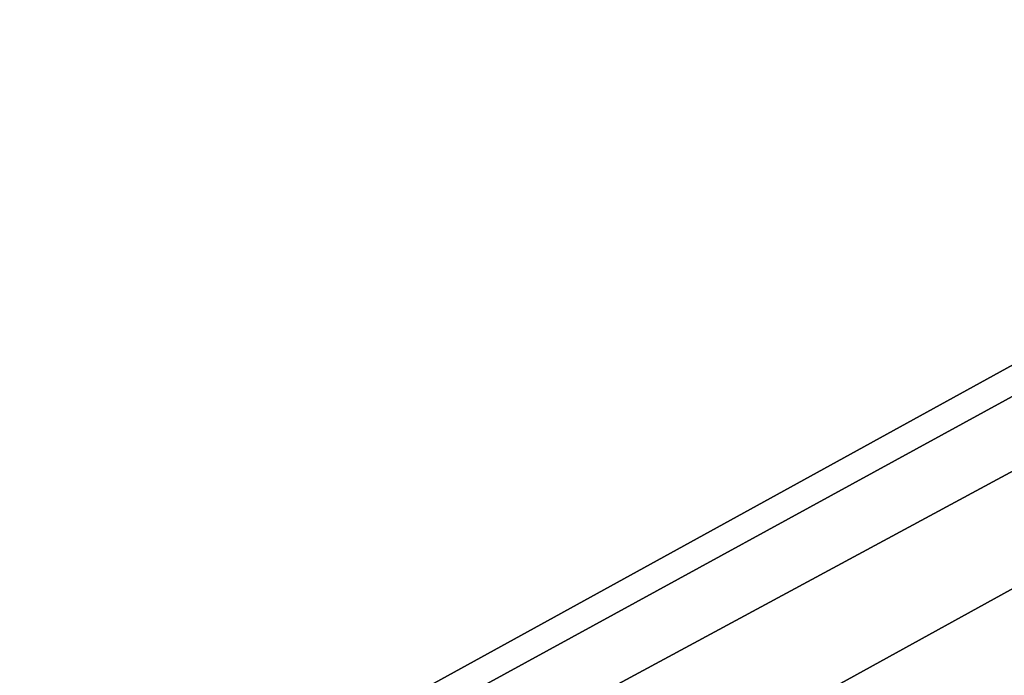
# Model space of a CAD drawing. Extents: x -200 to 200, y -831 to 754.
# Tile 614 of 656: x -105.301 to -104.848, y 675.692 to 675.993. Entities that reach past the tile are written whole.
import ezdxf

# ---------------------------------------------------------------- set-up
doc = ezdxf.new("R2010")
doc.units = 0
doc.header["$LTSCALE"] = 5.599365
for name, color, linetype in [('15', 7, 'CONTINUOUS'), ('1880', 7, 'CONTINUOUS'), ('1881', 7, 'CONTINUOUS'), ('1882', 7, 'CONTINUOUS'), ('1900', 7, 'CONTINUOUS'), ('2755', 7, 'CONTINUOUS'), ('2764', 7, 'CONTINUOUS')]:
    doc.layers.add(name, color=color, linetype=linetype)

msp = doc.modelspace()

# ---------------------------------------------------------------- linework, layer by layer
at = {"layer": '15', "color": 7, "linetype": 'CONTINUOUS'}
for points in [[(160, 682, -11), (160, 671), (-160, 682, -11), (160, 682, -11)], [(160, 671), (160, 682, 11), (-160, 671), (160, 671)], [(-160, 682, -11), (160, 671), (-160, 671), (-160, 682, -11)], [(160, 682, 11), (-160, 682, 11), (-160, 671), (160, 682, 11)]]:
    msp.add_3dface(points, dxfattribs=at)
at = {"layer": '1880', "color": 7, "linetype": 'CONTINUOUS'}
for points in [[(-100, 678.4, 68.65), (-109.38169, 673.23245, 68.65), (-100, 676.85832, 68.65), (-100, 678.4, 68.65)], [(-100, 676.85832, 68.65), (-109.38169, 673.23245, 68.65), (-107.89246, 672.83417, 68.65), (-100, 676.85832, 68.65)]]:
    msp.add_3dface(points, dxfattribs=at)
at = {"layer": '1881', "color": 7, "linetype": 'CONTINUOUS'}
msp.add_3dface([(-113.49902, 657.14314, 15.65), (-100, 677.5, 15.65), (-100, 674.6, 15.65), (-113.49902, 657.14314, 15.65)], dxfattribs=at)
at = {"layer": '1882', "color": 7, "linetype": 'CONTINUOUS'}
for points in [[(-100, 678.5, 25.05), (-114.49966, 657.14786, 16.65), (-103.51285, 677.85952, 26.42004), (-100, 678.5, 25.05)], [(-100, 678.5, 16.65), (-114.49966, 657.14786, 16.65), (-100, 678.5, 25.05), (-100, 678.5, 16.65)], [(-109.45899, 673.29535, 68.55), (-100, 678.5, 68.55), (-105.14908, 677.09874, 51.65), (-109.45899, 673.29535, 68.55)], [(-103.51285, 677.85952, 26.42004), (-114.49966, 657.14786, 16.65), (-105.14908, 677.09874, 30.15), (-103.51285, 677.85952, 26.42004)], [(-114.49966, 657.14786, 16.65), (-109.45899, 673.29535, 68.55), (-105.14908, 677.09874, 51.65), (-114.49966, 657.14786, 16.65)], [(-105.14908, 677.09874, 30.15), (-114.49966, 657.14786, 16.65), (-105.14908, 677.09874, 51.65), (-105.14908, 677.09874, 30.15)]]:
    msp.add_3dface(points, dxfattribs=at)
at = {"layer": '1900', "color": 7, "linetype": 'CONTINUOUS'}
for points in [[(-113.49902, 657.14314, 15.65), (-114.49966, 657.14786, 16.65), (-100, 678.5, 16.65), (-113.49902, 657.14314, 15.65)], [(-113.49902, 657.14314, 15.65), (-100, 678.5, 16.65), (-100, 678.20711, 15.94289), (-113.49902, 657.14314, 15.65)], [(-100, 677.5, 15.65), (-113.49902, 657.14314, 15.65), (-100, 678.20711, 15.94289), (-100, 677.5, 15.65)]]:
    msp.add_3dface(points, dxfattribs=at)
at = {"layer": '2755', "color": 7, "linetype": 'CONTINUOUS'}
for points in [[(-100, 678.5, 68.55), (-109.45899, 673.29535, 68.55), (-100, 678.47071, 68.62071), (-100, 678.5, 68.55)], [(-109.45899, 673.29535, 68.55), (-100, 678.4, 68.65), (-100, 678.47071, 68.62071), (-109.45899, 673.29535, 68.55)], [(-109.38169, 673.23245, 68.65), (-100, 678.4, 68.65), (-109.45899, 673.29535, 68.55), (-109.38169, 673.23245, 68.65)]]:
    msp.add_3dface(points, dxfattribs=at)
at = {"layer": '2764', "color": 7, "linetype": 'CONTINUOUS'}
msp.add_3dface([(-100, 676.85832, 68.65), (-107.89246, 672.83417, 68.65), (-100, 675.63358, 68.62499), (-100, 676.85832, 68.65)], dxfattribs=at)

doc.saveas('drawing.dxf')
